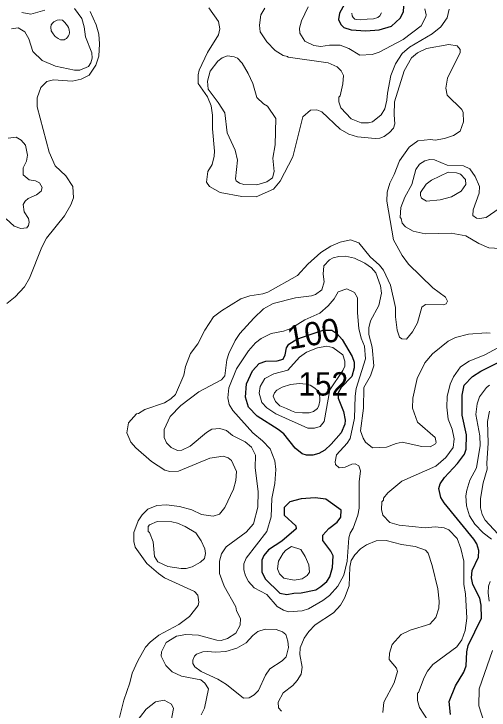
# Model space of a CAD drawing. Extents: x 673.6 to 698.9, y 7012 to 7040.1.
# Drawn here: x 689.918 to 691.541, y 7032.651 to 7035.03 of the extents above; entities that cross this region are included whole.
import ezdxf
from ezdxf.enums import TextEntityAlignment as Align

# ---------------------------------------------------------------- set-up
doc = ezdxf.new("R2010")
doc.units = 0
doc.header["$LTSCALE"] = 0.032
doc.layers.add('1', color=7, linetype='Continuous', lineweight=25)
doc.layers.add('2', color=7, linetype='Continuous', lineweight=13)
doc.layers.add('21', color=7, linetype='Continuous')
doc.layers.add('61', color=7, linetype='Continuous')

msp = doc.modelspace()

# ---------------------------------------------------------------- linework, layer by layer
at = {"layer": '1'}
for points in [[(691.1885, 7035.1679), (691.121, 7035.2333), (691.1011, 7035.2427), (691.0783, 7035.2482), (691.0143, 7035.2449), (691.0033, 7035.2405), (690.9882, 7035.2254), (690.9879, 7035.2079), (690.9978, 7035.1752), (691.0222, 7035.1426), (691.0446, 7035.0991), (691.047, 7035.0629), (691.0301, 7035.0325), (691.0266, 7035.0108), (691.0351, 7034.9942), (691.0452, 7034.9839), (691.0702, 7034.9754), (691.1204, 7034.9722), (691.1654, 7034.9757), (691.2081, 7034.9886), (691.2379, 7035.015), (691.2491, 7035.037), (691.2501, 7035.0568), (691.219, 7035.1255)], [(690.8575, 7033.9011), (690.8847, 7033.9179), (690.9332, 7033.936), (690.9743, 7033.9491), (691.0043, 7033.9488), (691.0214, 7033.9379), (691.0393, 7033.9171), (691.0729, 7033.8595), (691.0799, 7033.8401), (691.0798, 7033.82), (691.0724, 7033.7905), (691.0356, 7033.7534), (691.0253, 7033.7351), (691.0258, 7033.7173), (691.044, 7033.6717), (691.0497, 7033.6413), (691.048, 7033.6277), (691.0357, 7033.5985), (691.0019, 7033.5596), (690.9799, 7033.5392), (690.9599, 7033.5275), (690.9386, 7033.5218), (690.9173, 7033.5218), (690.9026, 7033.5261), (690.8792, 7033.5458), (690.8396, 7033.5943), (690.8207, 7033.6099), (690.749, 7033.6553), (690.7191, 7033.6856), (690.7086, 7033.7206), (690.7127, 7033.7653), (690.7327, 7033.8107), (690.756, 7033.8353), (690.7785, 7033.8429), (690.8169, 7033.8439), (690.8382, 7033.8506), (690.8449, 7033.8645), (690.8491, 7033.8886)], [(690.9835, 7033.3712), (690.9472, 7033.3762), (690.8995, 7033.3731), (690.8609, 7033.3623), (690.841, 7033.3425), (690.841, 7033.3171), (690.8806, 7033.2804), (690.8825, 7033.2703), (690.8337, 7033.2278), (690.7875, 7033.1987), (690.7715, 7033.179), (690.7644, 7033.1631), (690.7644, 7033.1227), (690.7766, 7033.0994), (690.8265, 7033.05), (690.8498, 7033.046), (690.8745, 7033.0508), (690.8995, 7033.0509), (690.9488, 7033.0621), (690.9669, 7033.0729), (690.9871, 7033.0905), (690.9975, 7033.1064), (691.0058, 7033.1376), (691.0085, 7033.1775), (691.0004, 7033.1939), (690.9733, 7033.2302), (690.9732, 7033.248), (690.9937, 7033.271), (691.0225, 7033.2924), (691.0346, 7033.3098), (691.0363, 7033.3339)]]:
    msp.add_lwpolyline(points, close=True, dxfattribs=at)
for points in [[(691.481, 7033.1022), (691.4836, 7033.1277), (691.5048, 7033.1737), (691.5056, 7033.1959), (691.499, 7033.2184), (691.4889, 7033.2352), (691.3875, 7033.3587), (691.3758, 7033.3772), (691.3692, 7033.4075), (691.3744, 7033.4235), (691.3887, 7033.4458), (691.4338, 7033.4934), (691.4566, 7033.5257), (691.4627, 7033.5428), (691.4635, 7033.5909), (691.4497, 7033.6585), (691.4488, 7033.7267), (691.4563, 7033.7608), (691.485, 7033.7911), (691.5134, 7033.8095), (691.5836, 7033.8449)], [(691.47, 7032.8716), (691.5154, 7032.9649), (691.514, 7033.0089), (691.5098, 7033.0332), (691.4851, 7033.0797), (691.481, 7033.1022)], [(691.4091, 7032.6354), (691.405, 7032.6804), (691.4261, 7032.7332), (691.4544, 7032.7802), (691.4631, 7032.8018), (691.4646, 7032.8495), (691.47, 7032.8716)]]:
    msp.add_lwpolyline(points, dxfattribs=at)
at = {"layer": '2'}
for points in [[(691.3212, 7035.0476), (691.3263, 7035.0275), (691.3249, 7035.0196), (691.3088, 7034.9899), (691.2475, 7034.9426), (691.1651, 7034.8988), (691.1419, 7034.8911), (691.1, 7034.8893), (691.0618, 7034.9113), (691.0322, 7034.9228), (690.9958, 7034.9236), (690.9669, 7034.9188), (690.943, 7034.9218), (690.9121, 7034.9371), (690.8946, 7034.9641), (690.8935, 7034.9818), (690.9004, 7035.0063), (690.9226, 7035.0545)], [(689.9097, 7034.9795), (689.9319, 7034.9828), (689.9557, 7034.9686), (689.9688, 7034.9453), (689.9825, 7034.9015), (690.0143, 7034.8706), (690.0594, 7034.851), (690.1247, 7034.8374), (690.1434, 7034.8382), (690.1727, 7034.8506), (690.1807, 7034.8625), (690.185, 7034.8793), (690.1841, 7034.8976), (690.163, 7034.9512), (690.1581, 7034.9855), (690.15, 7035.0149), (690.1251, 7035.049)], [(690.0232, 7035.043), (689.9758, 7035.0297), (689.9452, 7035.0351)], [(690.1789, 7035.0378), (690.1989, 7034.993), (690.208, 7034.9614), (690.2106, 7034.9282), (690.208, 7034.8858), (690.1973, 7034.8546), (690.1745, 7034.8212), (690.1472, 7034.8067), (690.1167, 7034.7997), (690.0527, 7034.8044), (690.0305, 7034.7992), (690.0098, 7034.7788), (689.9976, 7034.7437), (689.9969, 7034.7129), (690.0386, 7034.5575), (690.0588, 7034.5109), (690.0949, 7034.4763), (690.1191, 7034.4402), (690.1217, 7034.4014)], [(690.6164, 7035.004), (690.5834, 7035.0506)], [(691.4044, 7035.0466), (691.3974, 7035.0163), (691.3764, 7034.9859), (691.3468, 7034.9616), (691.2691, 7034.9166), (691.2437, 7034.8946), (691.221, 7034.859), (691.2056, 7034.8192), (691.1938, 7034.7594), (691.1924, 7034.7355), (691.1848, 7034.7062), (691.1726, 7034.6851), (691.1432, 7034.6615), (691.1297, 7034.6577), (691.1043, 7034.6582), (691.0701, 7034.6715), (691.0344, 7034.7093), (691.0275, 7034.7292), (691.0274, 7034.745), (691.0321, 7034.7506), (691.0421, 7034.7906), (691.0436, 7034.8201), (691.0354, 7034.8361), (691.0225, 7034.8495), (690.9909, 7034.8629), (690.8551, 7034.8818), (690.853, 7034.8849), (690.838, 7034.8884), (690.8101, 7034.9056), (690.7822, 7034.9346), (690.7595, 7034.9693), (690.7565, 7034.9921), (690.7617, 7035.0264), (690.7751, 7035.0492)], [(691.0721, 7035.0321), (691.0729, 7035.0237), (691.0764, 7035.0174), (691.0828, 7035.0125), (691.0884, 7035.0105), (691.1004, 7035.0094), (691.1244, 7035.0117), (691.1465, 7035.0128), (691.1606, 7035.0179), (691.1685, 7035.0232), (691.1736, 7035.0337)], [(690.5475, 7034.8221), (690.5513, 7034.8379), (690.579, 7034.8981), (690.6164, 7034.9582), (690.6213, 7034.9786), (690.6164, 7035.004)], [(690.5696, 7033.9488), (690.5995, 7033.9945), (690.627, 7034.0152), (690.6929, 7034.0558), (690.7233, 7034.0665), (690.7685, 7034.073), (690.7854, 7034.0787), (690.8871, 7034.1358), (690.9223, 7034.1752), (690.9659, 7034.2147), (691.0011, 7034.2362), (691.0327, 7034.2503), (691.0676, 7034.2579), (691.096, 7034.2474), (691.1352, 7034.1995), (691.1673, 7034.1714), (691.1804, 7034.1541), (691.2049, 7034.1032), (691.2212, 7034.0263), (691.2213, 7033.9947), (691.227, 7033.9494), (691.2352, 7033.9255), (691.2432, 7033.9201), (691.2593, 7033.9181), (691.2793, 7033.9432), (691.2968, 7033.9738), (691.3111, 7034.0272), (691.3236, 7034.0368), (691.3859, 7034.0355), (691.3948, 7034.0397), (691.3994, 7034.0482), (691.3919, 7034.0619), (691.3495, 7034.0944), (691.2654, 7034.1745), (691.2442, 7034.2038), (691.2147, 7034.2576), (691.1918, 7034.3903), (691.1934, 7034.4211), (691.2022, 7034.4516), (691.2168, 7034.4808), (691.2348, 7034.5283), (691.2676, 7034.5746), (691.298, 7034.5965), (691.3409, 7034.6006), (691.3564, 7034.5991), (691.3893, 7034.604), (691.4201, 7034.6146), (691.4429, 7034.6298), (691.4535, 7034.6617), (691.4529, 7034.6926), (691.4475, 7034.7039), (691.3981, 7034.7527), (691.3939, 7034.7765), (691.3993, 7034.81), (691.4422, 7034.8987), (691.4428, 7034.9082), (691.4319, 7034.9212), (691.4034, 7034.9252), (691.3268, 7034.9113), (691.2969, 7034.8965), (691.2759, 7034.8795), (691.2505, 7034.8358), (691.2181, 7034.7297), (691.2164, 7034.6857), (691.2188, 7034.6545), (691.2146, 7034.6394), (691.2004, 7034.6243), (691.1823, 7034.6112), (691.1684, 7034.6056), (691.1519, 7034.604), (691.0922, 7034.6104), (691.0622, 7034.6194), (691.0329, 7034.6362), (690.9703, 7034.6952), (690.9531, 7034.7017), (690.931, 7034.701), (690.9049, 7034.6786), (690.8706, 7034.5411), (690.8278, 7034.4586), (690.8045, 7034.4316), (690.745, 7034.4052), (690.6964, 7034.4061), (690.6227, 7034.4192), (690.5865, 7034.4399), (690.5754, 7034.4553), (690.58, 7034.4911), (690.5951, 7034.5157), (690.6024, 7034.544), (690.6033, 7034.5608), (690.596, 7034.6373), (690.5967, 7034.6845), (690.5919, 7034.7162), (690.5793, 7034.7465), (690.5477, 7034.7918), (690.5475, 7034.8221)], [(689.8984, 7034.6059), (689.9254, 7034.6089), (689.9427, 7034.5988), (689.957, 7034.5814), (689.9639, 7034.547), (689.9605, 7034.5272), (689.9493, 7034.5045), (689.9499, 7034.4796), (689.9705, 7034.4635), (689.9912, 7034.4594), (690.005, 7034.4525), (690.0142, 7034.4367), (690.0106, 7034.4239), (689.9953, 7034.4118), (689.9671, 7034.3991), (689.9568, 7034.3906), (689.9495, 7034.379), (689.9525, 7034.3534), (689.9677, 7034.331), (689.9701, 7034.3181), (689.968, 7034.3066), (689.962, 7034.299), (689.9414, 7034.2966), (689.9193, 7034.3044), (689.8913, 7034.3298)], [(691.5909, 7034.3752), (691.5309, 7034.3348), (691.5085, 7034.3304), (691.4979, 7034.3317), (691.4859, 7034.3414), (691.4866, 7034.3608), (691.5069, 7034.4179), (691.5088, 7034.4404), (691.4935, 7034.4745), (691.4759, 7034.5002), (691.4538, 7034.5112), (691.3976, 7034.5131), (691.3544, 7034.5316), (691.339, 7034.5324), (691.3212, 7034.5282), (691.3032, 7034.5166), (691.291, 7034.4984), (691.277, 7034.4467), (691.2529, 7034.4033), (691.2396, 7034.3688), (691.2378, 7034.3338), (691.241, 7034.3308), (691.2445, 7034.3149), (691.2553, 7034.3023), (691.2814, 7034.2879), (691.3226, 7034.2782), (691.4118, 7034.2811), (691.4619, 7034.2716), (691.506, 7034.2459), (691.5405, 7034.2308), (691.638, 7034.2244)], [(690.1217, 7034.4014), (690.1126, 7034.3771), (690.0911, 7034.3399), (690.0293, 7034.2638), (690.013, 7034.2326), (689.9707, 7034.1269)], [(691.5454, 7033.9384), (691.5309, 7033.94), (691.4714, 7033.9352), (691.4268, 7033.9243), (691.4019, 7033.9117), (691.3482, 7033.8688), (691.322, 7033.8379), (691.2956, 7033.7842), (691.2805, 7033.7173), (691.2791, 7033.6831), (691.2966, 7033.6349), (691.3571, 7033.5821), (691.3607, 7033.5652), (691.358, 7033.5603), (691.34, 7033.5505), (691.3109, 7033.5514), (691.244, 7033.566), (691.2241, 7033.5623), (691.1906, 7033.5494), (691.1427, 7033.5472), (691.1187, 7033.5659), (691.1105, 7033.5797), (691.1022, 7033.6052), (691.1119, 7033.6828), (691.1129, 7033.7531), (691.1358, 7033.7929), (691.1473, 7033.8271), (691.1415, 7033.8915), (691.1308, 7033.9346), (691.1308, 7033.9569), (691.1359, 7033.9808), (691.1648, 7034.0333), (691.1737, 7034.0754), (691.1703, 7034.1002), (691.1545, 7034.1449), (691.1392, 7034.1618), (691.1166, 7034.1784), (691.0819, 7034.1954), (691.0511, 7034.202), (691.0281, 7034.2014), (691.0083, 7034.1965), (690.9959, 7034.1896), (690.9766, 7034.1694), (690.9747, 7034.1408)], [(689.9707, 7034.1269), (689.9541, 7034.097), (689.9222, 7034.0627), (689.8939, 7034.0398)], [(690.9747, 7034.1408), (690.978, 7034.1144), (690.9697, 7034.0872), (690.9479, 7034.0713), (690.935, 7034.0664), (690.8803, 7034.0598)], [(690.8803, 7034.0598), (690.8038, 7034.0402), (690.7704, 7034.0216), (690.7377, 7033.9907), (690.6901, 7033.9373), (690.6739, 7033.9142), (690.6522, 7033.869), (690.6458, 7033.8476), (690.6379, 7033.7933), (690.6271, 7033.7793), (690.5491, 7033.7386), (690.4885, 7033.6921), (690.4517, 7033.6541), (690.4315, 7033.6101), (690.4308, 7033.582), (690.439, 7033.5644), (690.4549, 7033.5484), (690.4764, 7033.5383), (690.4917, 7033.539), (690.5205, 7033.5526), (690.5755, 7033.5993), (690.5939, 7033.611), (690.6214, 7033.6129), (690.6437, 7033.6065), (690.6648, 7033.5896), (690.7082, 7033.5671), (690.7298, 7033.5488), (690.743, 7033.5214), (690.7422, 7033.4787), (690.7522, 7033.3982), (690.7512, 7033.3439), (690.7362, 7033.2869), (690.7115, 7033.2592), (690.643, 7033.2089), (690.6273, 7033.1852), (690.6202, 7033.1599), (690.6198, 7033.1175), (690.6364, 7033.0742), (690.6756, 7033.004), (690.6786, 7032.9898), (690.692, 7032.9634), (690.6913, 7032.9414), (690.6756, 7032.9137), (690.648, 7032.8949), (690.6263, 7032.889), (690.611, 7032.8897), (690.5484, 7032.9063), (690.5056, 7032.9087), (690.4736, 7032.9037), (690.4377, 7032.8818), (690.4216, 7032.8492), (690.4209, 7032.8351), (690.4365, 7032.8025), (690.458, 7032.7819), (690.4903, 7032.7669), (690.5569, 7032.7543), (690.5705, 7032.7424), (690.5826, 7032.7234), (690.5688, 7032.6577), (690.5574, 7032.6339)], [(690.4701, 7033.7292), (690.498, 7033.7959), (690.5046, 7033.8254), (690.5209, 7033.8697), (690.5466, 7033.903), (690.5696, 7033.9488)], [(691.3039, 7032.6598), (691.2969, 7032.6834), (691.2969, 7032.7087), (691.3002, 7032.7111), (691.3193, 7032.7618), (691.3305, 7032.7832), (691.3485, 7032.8064), (691.4314, 7032.8665), (691.448, 7032.8906), (691.4594, 7032.9232), (691.4646, 7032.965), (691.4603, 7033.0484), (691.4547, 7033.0797), (691.4554, 7033.1593), (691.4447, 7033.2029), (691.4316, 7033.2374), (691.4035, 7033.2672), (691.3882, 7033.2741), (691.357, 7033.2768), (691.3228, 7033.2736), (691.2341, 7033.2821), (691.2022, 7033.2913), (691.1778, 7033.3167), (691.1737, 7033.336), (691.1751, 7033.3626), (691.1802, 7033.3683), (691.1806, 7033.3749), (691.1947, 7033.3932), (691.2431, 7033.4335), (691.359, 7033.4846), (691.3935, 7033.5134), (691.4183, 7033.5486), (691.4216, 7033.5778), (691.4152, 7033.6104), (691.4018, 7033.6445), (691.3972, 7033.6864), (691.3979, 7033.7219), (691.4083, 7033.7646), (691.42, 7033.7893), (691.4437, 7033.8238), (691.4728, 7033.843), (691.5266, 7033.8651), (691.5708, 7033.8889)], [(691.5424, 7033.7611), (691.5318, 7033.7534), (691.5088, 7033.721), (691.5006, 7033.6976), (691.4958, 7033.6604), (691.509, 7033.5884), (691.5105, 7033.555), (691.4981, 7033.4787), (691.475, 7033.4359), (691.4646, 7033.4021), (691.4621, 7033.3824), (691.4637, 7033.3488), (691.4745, 7033.3143), (691.493, 7033.286), (691.5206, 7033.2568), (691.5494, 7033.2347)], [(690.2789, 7032.6257), (690.293, 7032.6843), (690.3139, 7032.744), (690.3217, 7032.7763), (690.3408, 7032.8193), (690.367, 7032.8652), (690.3829, 7032.883), (690.4124, 7032.9068), (690.481, 7032.9428), (690.5175, 7032.9701), (690.5472, 7033.0079), (690.5498, 7033.0192), (690.5458, 7033.0431), (690.5351, 7033.0557), (690.4328, 7033.1027), (690.4115, 7033.1175), (690.3722, 7033.1522), (690.3321, 7033.2073), (690.3273, 7033.2272), (690.3281, 7033.2575), (690.3428, 7033.2979), (690.3562, 7033.3182), (690.3752, 7033.337), (690.4062, 7033.3499), (690.4387, 7033.3524), (690.4837, 7033.3466), (690.5258, 7033.3348), (690.5589, 7033.3188), (690.5982, 7033.3132), (690.6197, 7033.3197), (690.6382, 7033.3435), (690.6677, 7033.4058), (690.6763, 7033.4354), (690.678, 7033.4665), (690.661, 7033.5042), (690.6493, 7033.5126), (690.6326, 7033.5184), (690.587, 7033.5118), (690.4797, 7033.4674), (690.4504, 7033.4659), (690.4332, 7033.4711), (690.3884, 7033.5001), (690.3346, 7033.5472), (690.3176, 7033.5659), (690.3034, 7033.598), (690.3097, 7033.6328), (690.3363, 7033.6629), (690.3439, 7033.6641), (690.365, 7033.6778), (690.4323, 7033.7007), (690.4545, 7033.7141), (690.4701, 7033.7292)], [(691.5714, 7033.2528), (691.5283, 7033.2998), (691.5171, 7033.3191), (691.5119, 7033.3421), (691.5114, 7033.3742), (691.5214, 7033.427), (691.5351, 7033.4743), (691.5336, 7033.4946), (691.5385, 7033.5634), (691.5358, 7033.6371), (691.5424, 7033.6726)], [(690.8317, 7032.6467), (690.8221, 7032.6583), (690.8211, 7032.6782), (690.8379, 7032.7101), (690.8704, 7032.7346), (690.8853, 7032.7512), (690.8989, 7032.7736), (690.9024, 7032.7973), (690.8943, 7032.841), (690.8957, 7032.863), (690.9089, 7032.8969), (690.9249, 7032.9196), (690.9471, 7032.9417), (691.0098, 7032.9831), (691.0337, 7033.0087), (691.047, 7033.0337), (691.0632, 7033.0751), (691.0652, 7033.1396), (691.0701, 7033.1618), (691.0827, 7033.1818), (691.1021, 7033.202), (691.1223, 7033.2159), (691.1554, 7033.229), (691.1892, 7033.2299), (691.2423, 7033.2169), (691.289, 7033.2102), (691.3236, 7033.1972), (691.3329, 7033.1871), (691.3466, 7033.1449), (691.366, 7033.0645), (691.3708, 7033.0225), (691.3692, 7032.9995), (691.359, 7032.9673), (691.3383, 7032.9444), (691.2719, 7032.9242), (691.2405, 7032.9084), (691.2099, 7032.875), (691.2008, 7032.845), (691.2001, 7032.823), (691.2248, 7032.7943), (691.2278, 7032.7821), (691.2171, 7032.7438), (691.1819, 7032.6782), (691.1785, 7032.6419)], [(691.5448, 7033.0906), (691.5393, 7033.0745), (691.5376, 7033.0519), (691.5415, 7033.0234)], [(691.5531, 7032.8541), (691.5073, 7032.723), (691.5057, 7032.665), (691.5447, 7032.5447)], [(690.4415, 7032.5409), (690.4636, 7032.6557), (690.4567, 7032.6714), (690.4311, 7032.6849), (690.4012, 7032.6793), (690.3694, 7032.6533), (690.3307, 7032.604)], [(691.5269, 7032.4008), (691.493, 7032.4603), (691.4631, 7032.4927), (691.3982, 7032.5485), (691.3328, 7032.6139), (691.3039, 7032.6598)]]:
    msp.add_lwpolyline(points, dxfattribs=at)
for points in [[(690.0913, 7035.0009), (690.0835, 7035.0089), (690.0731, 7035.0102), (690.0656, 7035.0084), (690.054, 7035.0033), (690.0498, 7034.9987), (690.0447, 7034.9926), (690.0439, 7034.9845), (690.0457, 7034.9722), (690.0519, 7034.962), (690.0591, 7034.9524), (690.0696, 7034.9462), (690.0776, 7034.9414), (690.0848, 7034.9414), (690.0897, 7034.9414), (690.0934, 7034.9435), (690.0974, 7034.9465), (690.1041, 7034.9548), (690.1065, 7034.9601), (690.1076, 7034.9668), (690.1068, 7034.9759), (690.1039, 7034.9834), (690.1009, 7034.9888)], [(690.7838, 7034.7145), (690.7707, 7034.7225), (690.7479, 7034.7448), (690.7339, 7034.7921), (690.7183, 7034.8266), (690.6976, 7034.8615), (690.6813, 7034.8783), (690.67, 7034.8834), (690.647, 7034.8864), (690.6291, 7034.8802), (690.6143, 7034.8688), (690.5884, 7034.8346), (690.5787, 7034.8003), (690.5811, 7034.7728), (690.6153, 7034.7274), (690.6379, 7034.6916), (690.6468, 7034.6232), (690.6734, 7034.5646), (690.6812, 7034.53), (690.6748, 7034.4659), (690.677, 7034.4597), (690.6886, 7034.4513), (690.7039, 7034.4471), (690.7483, 7034.4462), (690.7821, 7034.4559), (690.8015, 7034.4698), (690.8071, 7034.4914), (690.8023, 7034.5376), (690.8104, 7034.5827), (690.8121, 7034.6723)], [(691.4437, 7034.4822), (691.4304, 7034.4872), (691.4008, 7034.4889), (691.3442, 7034.4616), (691.3262, 7034.4483), (691.3073, 7034.4192), (691.3068, 7034.4096), (691.3104, 7034.3999), (691.3272, 7034.3896), (691.3738, 7034.3944), (691.4132, 7034.4049), (691.4461, 7034.4238), (691.4612, 7034.4475), (691.4609, 7034.4644)], [(691.0971, 7033.3413), (691.0972, 7033.4308), (691.1014, 7033.4678), (691.0964, 7033.4852), (691.0839, 7033.4919), (691.0728, 7033.4914), (691.0498, 7033.4805), (691.0294, 7033.4787), (691.017, 7033.4902), (691.0151, 7033.4992), (691.02, 7033.5232), (691.0569, 7033.5628), (691.0667, 7033.5793), (691.0815, 7033.6482), (691.0833, 7033.7241), (691.0876, 7033.75), (691.1193, 7033.8513), (691.1161, 7033.8948), (691.1046, 7033.9213), (691.0962, 7033.955), (691.0914, 7034.0087), (691.0922, 7034.0591), (691.0815, 7034.078), (691.0552, 7034.0902), (691.0261, 7034.08), (691.0121, 7034.0568), (690.9916, 7034.0326), (690.963, 7034.0077), (690.9112, 7033.984), (690.8643, 7033.9547), (690.8394, 7033.946), (690.7969, 7033.9374), (690.763, 7033.9204), (690.7428, 7033.9061), (690.7195, 7033.8789), (690.6786, 7033.8171), (690.6518, 7033.7518), (690.6486, 7033.7182), (690.653, 7033.6955), (690.6655, 7033.6748), (690.7342, 7033.5988), (690.7668, 7033.571), (690.7929, 7033.5432), (690.8094, 7033.5023), (690.8121, 7033.4732), (690.8095, 7033.4248), (690.799, 7033.3741), (690.7972, 7033.3114), (690.7824, 7033.2605), (690.7108, 7033.1693), (690.7035, 7033.15), (690.7028, 7033.1298), (690.7087, 7033.1092), (690.7188, 7033.0897), (690.7388, 7033.0688), (690.7819, 7033.0457), (690.8167, 7033.0052), (690.839, 7032.9921), (690.8564, 7032.986), (690.9021, 7032.99), (690.9242, 7032.997), (690.9736, 7033.0257), (690.9958, 7033.0423), (691.0248, 7033.0738), (691.0454, 7033.1122), (691.0562, 7033.1592), (691.0626, 7033.2395), (691.0666, 7033.2557), (691.0765, 7033.2729), (691.0928, 7033.3173)], [(690.9967, 7033.7448), (690.9773, 7033.6367), (690.9643, 7033.6198), (690.9451, 7033.6138), (690.9225, 7033.6145), (690.8127, 7033.6629), (690.7819, 7033.6842), (690.7647, 7033.7015), (690.7562, 7033.7338), (690.7596, 7033.757), (690.7751, 7033.7838), (690.8058, 7033.8004), (690.8534, 7033.8129), (690.8931, 7033.8567), (690.9172, 7033.8734), (690.9546, 7033.8886), (690.9872, 7033.8947), (691.0078, 7033.8904), (691.0412, 7033.8651), (691.0487, 7033.8434), (691.0487, 7033.8261), (691.0421, 7033.8118)], [(690.8082, 7033.7352), (690.8041, 7033.7241), (690.8065, 7033.7151), (690.8118, 7033.7056), (690.8258, 7033.6901), (690.8487, 7033.6815), (690.8664, 7033.6737), (690.8774, 7033.6692), (690.9033, 7033.6663), (690.9266, 7033.6667), (690.9418, 7033.6712), (690.9545, 7033.6815), (690.959, 7033.6921), (690.9631, 7033.7073), (690.9635, 7033.7188), (690.9607, 7033.7327), (690.9566, 7033.7413), (690.9463, 7033.7512), (690.9299, 7033.761), (690.916, 7033.7647), (690.8938, 7033.7671), (690.8623, 7033.7639), (690.834, 7033.7544), (690.8159, 7033.7438)], [(690.5263, 7033.1404), (690.5549, 7033.1561), (690.5688, 7033.1683), (690.5728, 7033.1861), (690.5704, 7033.2018), (690.5574, 7033.2289), (690.539, 7033.2564), (690.5027, 7033.2786), (690.4762, 7033.2898), (690.4577, 7033.2939), (690.4068, 7033.295), (690.3807, 7033.2842), (690.3764, 7033.2781), (690.3767, 7033.2614), (690.3809, 7033.2572), (690.3931, 7033.2253), (690.3986, 7033.1753), (690.4101, 7033.1568), (690.4434, 7033.1418), (690.4893, 7033.1345), (690.506, 7033.1346)], [(690.9198, 7033.1102), (690.9279, 7033.1218), (690.9254, 7033.1466), (690.913, 7033.1751), (690.8976, 7033.1993), (690.8664, 7033.2093), (690.8472, 7033.1976), (690.8373, 7033.1869), (690.822, 7033.1599), (690.8185, 7033.1338), (690.8254, 7033.1158), (690.8403, 7033.1017), (690.8758, 7033.0945), (690.9027, 7033.0995)], [(690.6441, 7032.7377), (690.6145, 7032.756), (690.5578, 7032.783), (690.5357, 7032.7988), (690.5296, 7032.8094), (690.5296, 7032.821), (690.5344, 7032.8347), (690.5411, 7032.8416), (690.5634, 7032.8495), (690.5797, 7032.851), (690.6071, 7032.8482), (690.6416, 7032.8504), (690.6796, 7032.8618), (690.7112, 7032.8803), (690.7346, 7032.906), (690.7512, 7032.9193), (690.776, 7032.9275), (690.8136, 7032.9264), (690.835, 7032.9185), (690.8472, 7032.9095), (690.8539, 7032.8857), (690.8556, 7032.8642), (690.8476, 7032.8321), (690.8343, 7032.819), (690.7916, 7032.792), (690.7772, 7032.7702), (690.7533, 7032.7174), (690.7386, 7032.7022), (690.7213, 7032.6925), (690.7023, 7032.6918)]]:
    msp.add_lwpolyline(points, close=True, dxfattribs=at)

# ---------------------------------------------------------------- texts
at = {"layer": '21', "width": 0.95}
msp.add_text('152', height=0.08, dxfattribs=at).set_placement((690.8899, 7033.7256))
at = {"layer": '61'}
msp.add_text('100', height=0.08, rotation=10.042, dxfattribs=at).set_placement((690.9471, 7033.8979), align=Align.CENTER)

doc.saveas('drawing.dxf')
